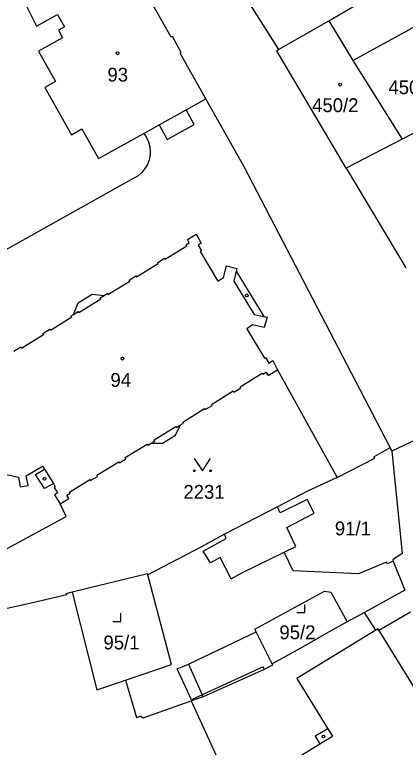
# Model space of a CAD drawing. Extents: x -679220 to -673243, y -1075091 to -1066557.
# Drawn here: x -676537.3 to -676489.3, y -1071759.5 to -1071669.4 of the extents above; entities that cross this region are included whole.
import ezdxf

# ---------------------------------------------------------------- set-up
doc = ezdxf.new("R2010")
doc.units = 0
for name, color, linetype in [('Hranice parcel', 7, 'Continuous'), ('Parcelní čísla', 7, 'Continuous'), ('Vnitřní kresba', 7, 'Continuous'), ('Značky budov', 7, 'Continuous'), ('Značky kultur', 7, 'Continuous')]:
    doc.layers.add(name, color=color, linetype=linetype)

msp = doc.modelspace()

# ---------------------------------------------------------------- linework, layer by layer
at = {"layer": 'Hranice parcel'}
for p, q in [((-676508.65, -1071667.8), (-676504.89, -1071673.75)), ((-676504.89, -1071673.75), (-676498.71, -1071670.21)), ((-676481.03, -1071680.16), (-676489.69, -1071684.74)), ((-676489.69, -1071684.74), (-676496.58, -1071688.3)), ((-676496.58, -1071688.3), (-676489.24, -1071700.57)), ((-676522.64, -1071689.55), (-676547.6, -1071703.46)), ((-676479.98, -1071717.8), (-676490.96, -1071723.08)), ((-676490.96, -1071723.08), (-676491.19, -1071722.64)), ((-676494.32, -1071742.88), (-676496.45, -1071744.05)), ((-676514.16, -1071753.25), (-676515.63, -1071753.76))]:
    msp.add_line(p, q, dxfattribs=at)
for points in [[(-676513.83, -1071679.8), (-676516.98, -1071674.17), (-676516.83, -1071674.09), (-676517.92, -1071672.15), (-676518.07, -1071672.23), (-676521.23, -1071666.59), (-676524.01, -1071661.59), (-676524.67, -1071660.41), (-676529.67, -1071651.43), (-676529.89, -1071651.04), (-676531.3, -1071648.51), (-676531.55, -1071648.08)], [(-676542.65, -1071654.84), (-676534.61, -1071670.87), (-676532.03, -1071669.42), (-676531.17, -1071670.95), (-676531.91, -1071671.37), (-676531.4, -1071672.29), (-676534.37, -1071673.95), (-676532.29, -1071677.66), (-676533.6, -1071678.39), (-676530.33, -1071684.21), (-676529.03, -1071683.48), (-676526.98, -1071687.13), (-676521.43, -1071684.04)], [(-676498.71, -1071670.21), (-676490.08, -1071665.15), (-676484.8, -1071662.19)], [(-676498.71, -1071670.21), (-676495.76, -1071675.07), (-676489.69, -1071684.74)], [(-676496.58, -1071688.3), (-676505.11, -1071673.88), (-676504.89, -1071673.75)], [(-676521.43, -1071684.04), (-676519.55, -1071682.99), (-676518.55, -1071684.78), (-676515.25, -1071682.94), (-676516.25, -1071681.15), (-676513.83, -1071679.8)], [(-676491.19, -1071722.64), (-676509.11, -1071688.15), (-676513.83, -1071679.8)], [(-676521.43, -1071684.04), (-676521.096, -1071684.542), (-676520.849, -1071685.093), (-676520.697, -1071685.677), (-676520.643, -1071686.278), (-676520.664, -1071686.69), (-676520.777, -1071687.282), (-676520.988, -1071687.848), (-676521.288, -1071688.371), (-676521.671, -1071688.837), (-676522.126, -1071689.234), (-676522.64, -1071689.55)], [(-676545.5, -1071738.97), (-676530.97, -1071731.11), (-676531.72, -1071729.55), (-676530.64, -1071728.88), (-676530.88, -1071728.48), (-676530.49, -1071728.25), (-676530.57, -1071728.12), (-676528.06, -1071726.56), (-676527.98, -1071726.69), (-676527.13, -1071726.17), (-676527.21, -1071726.04), (-676524.51, -1071724.37), (-676524.43, -1071724.5), (-676523.63, -1071724), (-676523.71, -1071723.87), (-676521.02, -1071722.21), (-676520.94, -1071722.34), (-676520.55, -1071722.11), (-676519.14, -1071722.11), (-676517.53, -1071721.13), (-676516.94, -1071719.85), (-676516.57, -1071719.63), (-676516.64, -1071719.51), (-676513.96, -1071717.85), (-676513.88, -1071717.97), (-676513.05, -1071717.46), (-676513.13, -1071717.33), (-676510.46, -1071715.68), (-676510.38, -1071715.81), (-676509.53, -1071715.28), (-676509.61, -1071715.16), (-676506.9, -1071713.48), (-676506.82, -1071713.61), (-676506.41, -1071713.38), (-676506.17, -1071713.78), (-676505.01, -1071713.1), (-676497.67, -1071726.33)], [(-676497.67, -1071726.33), (-676493.07, -1071723.93), (-676493.19, -1071723.77), (-676491.19, -1071722.64)], [(-676490.96, -1071723.08), (-676489.7, -1071735.67), (-676490.87, -1071736.43), (-676490.8, -1071736.6)], [(-676497.67, -1071726.33), (-676501.33, -1071728), (-676505.02, -1071729.93)], [(-676490.8, -1071736.6), (-676491.56, -1071736.91), (-676491.62, -1071736.7), (-676495.07, -1071738.13), (-676500.45, -1071737.91), (-676503.1, -1071737.79), (-676504.2, -1071735.5), (-676502.77, -1071734.8), (-676503.85, -1071732.45), (-676500.5, -1071730.68), (-676501.36, -1071729.01), (-676504.68, -1071730.66), (-676505.02, -1071729.93)], [(-676505.02, -1071729.93), (-676511.54, -1071733.29), (-676514.45, -1071734.88), (-676520.92, -1071738.28), (-676520.97, -1071738.15), (-676530.24, -1071740.39)], [(-676490.8, -1071736.6), (-676489.39, -1071740.15), (-676494.32, -1071742.88)], [(-676530.24, -1071740.39), (-676530.99, -1071740.6), (-676530.9, -1071740.74), (-676535.27, -1071741.75), (-676543.58, -1071743.61), (-676545.53, -1071744.17)], [(-676530.24, -1071740.39), (-676527.22, -1071752.39), (-676523.69, -1071751.2), (-676522.35, -1071755.79), (-676521.83, -1071755.62), (-676521.52, -1071755.83), (-676515.63, -1071753.76)], [(-676514.16, -1071753.25), (-676514.26, -1071753.01), (-676515.59, -1071753.63), (-676517.32, -1071749.83), (-676515.95, -1071749.24), (-676507.62, -1071745.27), (-676507.78, -1071744.94), (-676499.24, -1071740.28), (-676498.46, -1071740.38), (-676496.45, -1071744.05)], [(-676488.69, -1071742.85), (-676492.58, -1071745.13), (-676492.71, -1071744.92), (-676492.93, -1071745.06), (-676494.32, -1071742.88)], [(-676496.45, -1071744.05), (-676499.05, -1071745.49), (-676502.22, -1071747.33), (-676505.69, -1071749.22), (-676505.64, -1071749.38), (-676506.66, -1071749.9), (-676514.16, -1071753.25)], [(-676515.63, -1071753.76), (-676503.3, -1071780.7), (-676502.8, -1071780.53)]]:
    msp.add_lwpolyline(points, dxfattribs=at)
at = {"layer": 'Vnitřní kresba'}
for p, q in [((-676495.76, -1071675.07), (-676485.54, -1071669.48)), ((-676519.55, -1071682.99), (-676516.25, -1071681.15)), ((-676516.06, -1071697.06), (-676515.01, -1071696.4)), ((-676515.01, -1071696.4), (-676514.37, -1071697.53)), ((-676518.8, -1071699.49), (-676516.16, -1071697.86)), ((-676516.26, -1071697.72), (-676515.86, -1071697.47)), ((-676516.16, -1071697.86), (-676516.26, -1071697.72)), ((-676515.86, -1071697.47), (-676516.06, -1071697.06)), ((-676514.37, -1071697.53), (-676514.76, -1071697.78)), ((-676514.76, -1071697.78), (-676514.35, -1071698.45)), ((-676514.35, -1071698.45), (-676514.5, -1071698.54)), ((-676514.5, -1071698.54), (-676512.35, -1071702.2)), ((-676519.73, -1071699.89), (-676518.88, -1071699.37)), ((-676518.88, -1071699.37), (-676518.8, -1071699.49)), ((-676522.32, -1071701.67), (-676519.66, -1071700.02)), ((-676519.66, -1071700.02), (-676519.73, -1071699.89)), ((-676511.66, -1071701.76), (-676511.27, -1071700.3)), ((-676511.27, -1071700.3), (-676510.01, -1071700.62)), ((-676510.09, -1071700.96), (-676510.39, -1071702.2)), ((-676510.01, -1071700.62), (-676510.09, -1071700.96)), ((-676510.09, -1071700.96), (-676506.68, -1071706.54)), ((-676525.85, -1071703.85), (-676523.17, -1071702.19)), ((-676523.25, -1071702.06), (-676522.4, -1071701.54)), ((-676523.17, -1071702.19), (-676523.25, -1071702.06)), ((-676522.4, -1071701.54), (-676522.32, -1071701.67)), ((-676512.35, -1071702.2), (-676511.66, -1071701.76)), ((-676510.39, -1071702.2), (-676507.89, -1071706.29)), ((-676529.48, -1071704.84), (-676527.79, -1071703.8)), ((-676527.79, -1071703.8), (-676526.31, -1071703.94)), ((-676526.78, -1071704.24), (-676526.31, -1071703.94)), ((-676526.31, -1071703.94), (-676525.93, -1071703.72)), ((-676525.93, -1071703.72), (-676525.85, -1071703.85)), ((-676530.05, -1071706.27), (-676529.48, -1071704.84)), ((-676529.41, -1071706.05), (-676526.7, -1071704.37)), ((-676526.7, -1071704.37), (-676526.78, -1071704.24)), ((-676530.05, -1071706.27), (-676529.49, -1071705.92)), ((-676529.49, -1071705.92), (-676529.41, -1071706.05)), ((-676532.91, -1071708.21), (-676530.26, -1071706.57)), ((-676530.34, -1071706.45), (-676530.05, -1071706.27)), ((-676530.26, -1071706.57), (-676530.34, -1071706.45)), ((-676507.89, -1071706.29), (-676506.68, -1071706.54)), ((-676506.68, -1071706.54), (-676506.29, -1071706.62)), ((-676506.29, -1071706.62), (-676506.65, -1071707.88)), ((-676508.1, -1071707.55), (-676508.8, -1071708.03)), ((-676506.65, -1071707.88), (-676508.1, -1071707.55)), ((-676533.83, -1071708.61), (-676532.98, -1071708.08)), ((-676533.76, -1071708.73), (-676533.83, -1071708.61)), ((-676532.98, -1071708.08), (-676532.91, -1071708.21)), ((-676508.8, -1071708.03), (-676506.61, -1071711.64)), ((-676536.47, -1071710.41), (-676533.76, -1071708.73)), ((-676537.38, -1071710.8), (-676536.55, -1071710.28)), ((-676536.55, -1071710.28), (-676536.47, -1071710.41)), ((-676506.61, -1071711.64), (-676506.49, -1071711.55)), ((-676506.49, -1071711.55), (-676506.08, -1071712.25)), ((-676506.08, -1071712.25), (-676505.59, -1071711.94)), ((-676505.59, -1071711.94), (-676505.01, -1071713.1)), ((-676520.17, -1071721.69), (-676517.49, -1071720.03)), ((-676517.49, -1071720.03), (-676517.42, -1071720.16)), ((-676517.42, -1071720.16), (-676516.94, -1071719.85)), ((-676520.55, -1071722.11), (-676520.09, -1071721.82)), ((-676520.09, -1071721.82), (-676520.17, -1071721.69)), ((-676539.57, -1071725.67), (-676536.82, -1071726.29)), ((-676535.88, -1071726.12), (-676533.88, -1071724.94)), ((-676534.74, -1071725.96), (-676533.65, -1071725.3)), ((-676533.88, -1071724.94), (-676533.65, -1071725.3)), ((-676533.65, -1071725.3), (-676532.53, -1071727.07)), ((-676536.82, -1071726.29), (-676536.63, -1071727.47)), ((-676535.64, -1071727.3), (-676535.88, -1071726.12)), ((-676533.63, -1071727.68), (-676534.74, -1071725.96)), ((-676536.63, -1071727.47), (-676535.64, -1071727.3)), ((-676532.53, -1071727.07), (-676533.63, -1071727.68)), ((-676532.53, -1071727.07), (-676532.3, -1071727.45)), ((-676532.3, -1071727.45), (-676532.43, -1071727.54)), ((-676532.43, -1071727.54), (-676532.03, -1071728.19)), ((-676532.03, -1071728.19), (-676532.42, -1071728.44)), ((-676532.42, -1071728.44), (-676531.72, -1071729.55)), ((-676514.16, -1071735.35), (-676511.3, -1071733.79)), ((-676511.3, -1071733.79), (-676511.54, -1071733.29)), ((-676513.26, -1071736.81), (-676514.16, -1071735.35)), ((-676509.33, -1071737.99), (-676504.2, -1071735.5)), ((-676512.04, -1071736.16), (-676513.26, -1071736.81)), ((-676510.69, -1071738.76), (-676512.04, -1071736.16)), ((-676518.04, -1071749.3), (-676520.92, -1071738.28)), ((-676510.69, -1071738.76), (-676509.33, -1071737.99)), ((-676505.69, -1071749.22), (-676507.62, -1071745.27)), ((-676492.93, -1071745.06), (-676502.63, -1071751.02)), ((-676492.58, -1071745.13), (-676488.37, -1071751.93)), ((-676523.69, -1071751.2), (-676518.04, -1071749.3)), ((-676515.95, -1071749.24), (-676514.26, -1071753.01)), ((-676506.77, -1071749.57), (-676514.26, -1071753.01)), ((-676506.66, -1071749.9), (-676506.77, -1071749.57)), ((-676502.63, -1071751.02), (-676498.84, -1071757.18)), ((-676498.84, -1071757.18), (-676500.37, -1071758.11)), ((-676498.84, -1071757.18), (-676498.27, -1071758.1)), ((-676500.37, -1071758.11), (-676499.81, -1071759.04)), ((-676499.81, -1071759.04), (-676498.27, -1071758.1)), ((-676506.29, -1071762.99), (-676499.81, -1071759.04))]:
    msp.add_line(p, q, dxfattribs=at)
at = {"layer": 'Značky budov'}
for centre in [(-676524.657, -1071674.199), (-676497.317, -1071678.049), (-676508.787, -1071703.939), (-676524.047, -1071711.709), (-676533.627, -1071726.479), (-676499.357, -1071758.129)]:
    msp.add_circle(centre, 0.175, dxfattribs=at)
at = {"layer": 'Značky kultur'}
for p, q in [((-676501.66, -1071742.9), (-676501.66, -1071741.9)), ((-676524.24, -1071743.99), (-676524.24, -1071742.99)), ((-676502.661, -1071742.9), (-676501.66, -1071742.9)), ((-676525.241, -1071743.99), (-676524.24, -1071743.99))]:
    msp.add_line(p, q, dxfattribs=at)
msp.add_lwpolyline([(-676515.24, -1071723.989), (-676514.24, -1071725.49), (-676513.24, -1071723.989)], dxfattribs=at)
for centre in [(-676515.24, -1071725.489), (-676513.24, -1071725.489)]:
    msp.add_circle(centre, 0.1, dxfattribs=at)

# ---------------------------------------------------------------- texts
at = {"layer": 'Parcelní čísla'}
for s, p in [('93', (-676525.9, -1071677.67)), ('450/1', (-676491.39, -1071679.22)), ('450/2', (-676500.76, -1071681.42)), ('94', (-676525.53, -1071715.18)), ('2231', (-676516.57, -1071728.93)), ('91/1', (-676497.97, -1071733.42)), ('95/2', (-676504.78, -1071746.18)), ('95/1', (-676526.39, -1071747.43))]:
    msp.add_text(s, height=1.7, dxfattribs=at).set_placement(p)

doc.saveas('drawing.dxf')
